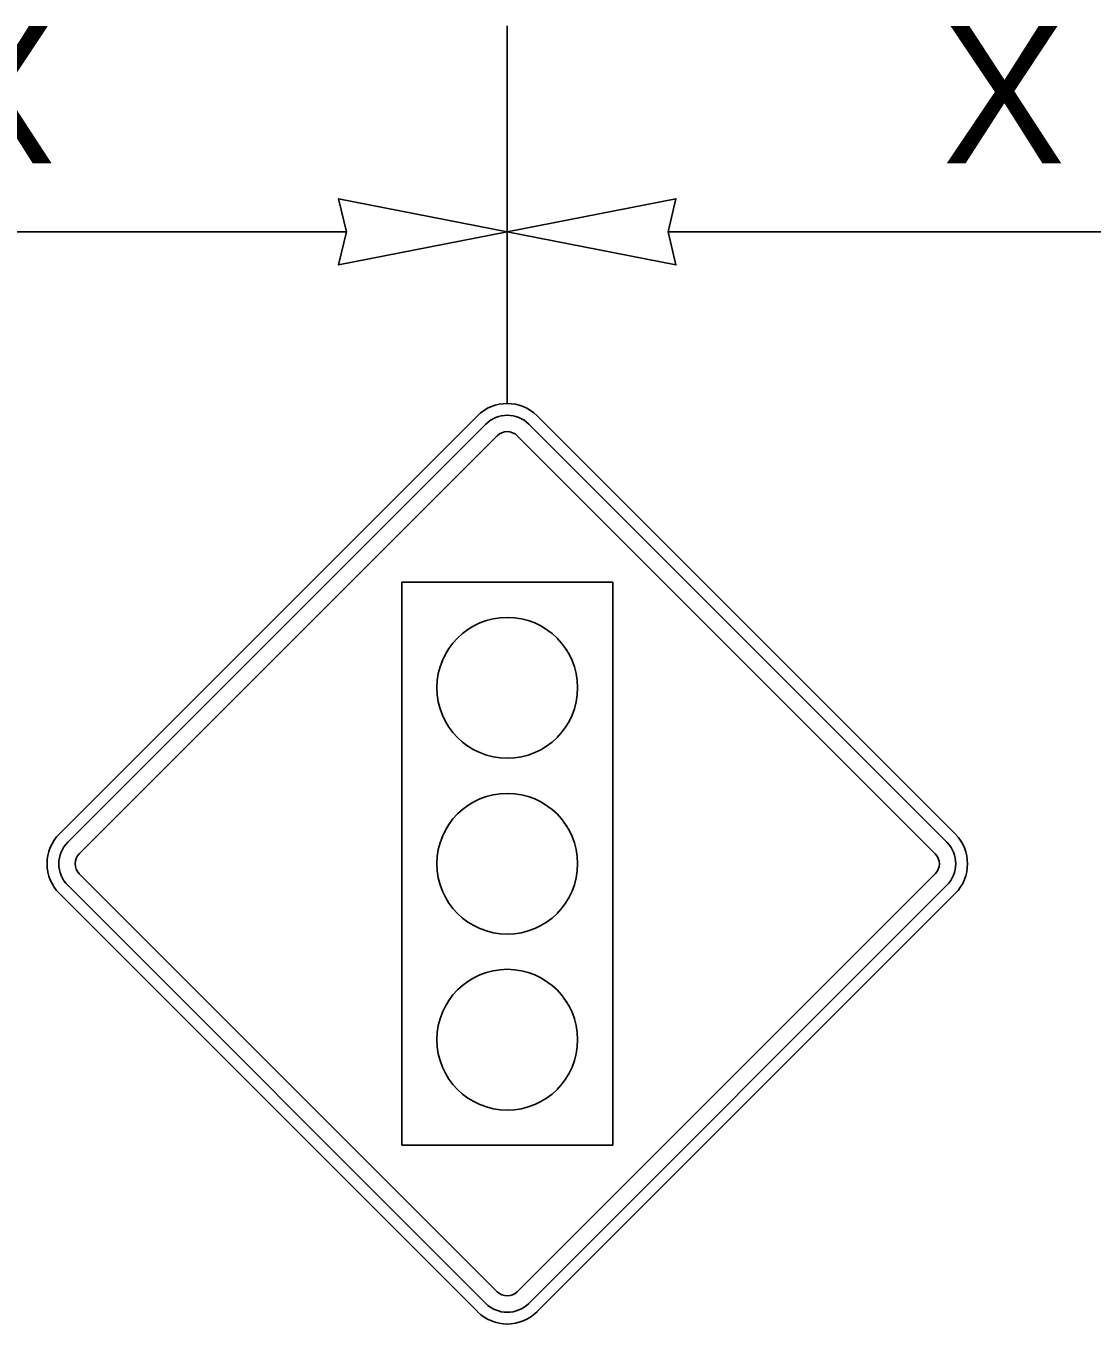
# Model space of a CAD drawing. Extents: x 99976 to 100136, y 99905 to 100011.
# Drawn here: x 100053.108 to 100053.729, y 100001.917 to 100002.673 of the extents above; entities that cross this region are included whole.
import ezdxf

# ---------------------------------------------------------------- set-up
doc = ezdxf.new("R2010")
doc.units = 0
for name, color, linetype in [('Default', 7, 'Continuous'), ('TR_SN_ConstructionSigns', 7, 'Continuous'), ('TR_WZ_WorkZoneDetails', 7, 'Continuous'), ('TR_WZ_WorkZoneTextCurrent', 7, 'Continuous')]:
    doc.layers.add(name, color=color, linetype=linetype)

msp = doc.modelspace()

# ---------------------------------------------------------------- linework, layer by layer
at = {"layer": 'Default'}
for p, q in [((100053.37083, 100002.44618), (100053.12721, 100002.20256)), ((100053.64925, 100002.20256), (100053.40563, 100002.44618)), ((100053.12721, 100002.16776), (100053.37083, 100001.92414)), ((100053.40563, 100001.92414), (100053.64925, 100002.16776))]:
    msp.add_line(p, q, dxfattribs=at)
for centre, start, end in [((100053.38823, 100002.42878), 45, 135), ((100053.14461, 100002.18516), 135, 225.00001), ((100053.63185, 100002.18516), 315.00001, 45.00001), ((100053.38823, 100001.94154), 225.00001, 315.00001)]:
    msp.add_arc(centre, 0.02461, start, end, dxfattribs=at)
at = {"layer": 'TR_SN_ConstructionSigns'}
for p, q in [((100053.12721, 100002.20256), (100053.37083, 100002.44618)), ((100053.37566, 100002.44135), (100053.13204, 100002.19773)), ((100053.64442, 100002.19773), (100053.4008, 100002.44135)), ((100053.40563, 100002.44618), (100053.64925, 100002.20256)), ((100053.13881, 100002.19096), (100053.38243, 100002.43458)), ((100053.39403, 100002.43458), (100053.63765, 100002.19096)), ((100053.44975, 100002.34922), (100053.32671, 100002.34922)), ((100053.32671, 100002.34922), (100053.32671, 100002.0211)), ((100053.44975, 100002.0211), (100053.44975, 100002.34922)), ((100053.38243, 100001.93574), (100053.13881, 100002.17936)), ((100053.63765, 100002.17936), (100053.39403, 100001.93574)), ((100053.13204, 100002.17259), (100053.37566, 100001.92897)), ((100053.4008, 100001.92897), (100053.64442, 100002.17259)), ((100053.37083, 100001.92414), (100053.12721, 100002.16776)), ((100053.64925, 100002.16776), (100053.40563, 100001.92414)), ((100053.32671, 100002.0211), (100053.44975, 100002.0211))]:
    msp.add_line(p, q, dxfattribs=at)
for centre in [(100053.38823, 100002.2877), (100053.38823, 100002.2877), (100053.38823, 100002.18516), (100053.38823, 100002.18516), (100053.38823, 100002.08262), (100053.38823, 100002.08262)]:
    msp.add_circle(centre, 0.04102, dxfattribs=at)
for centre, radius, start, end in [((100053.38823, 100002.42878), 0.02461, 45, 135), ((100053.38823, 100002.42878), 0.01777, 45, 135), ((100053.38823, 100002.42878), 0.0082, 45, 135), ((100053.14461, 100002.18516), 0.02461, 135, 225.00001), ((100053.63185, 100002.18516), 0.02461, 315.00001, 45.00001), ((100053.14461, 100002.18516), 0.01777, 135, 225.00001), ((100053.14461, 100002.18516), 0.0082, 135, 225.00001), ((100053.63185, 100002.18516), 0.0082, 315.00002, 45), ((100053.63185, 100002.18516), 0.01777, 315.00002, 45), ((100053.38823, 100001.94154), 0.0082, 225.00001, 315.00002), ((100053.38823, 100001.94154), 0.01777, 225.00001, 315.00002), ((100053.38823, 100001.94154), 0.02461, 225.00001, 315.00001)]:
    msp.add_arc(centre, radius, start, end, dxfattribs=at)
at = {"layer": 'TR_WZ_WorkZoneDetails'}
for p, q in [((100053.38823, 100002.67339), (100053.38823, 100002.45339)), ((100053.2945, 100002.55339), (100052.88196, 100002.55339)), ((100053.87144, 100002.55339), (100053.48196, 100002.55339))]:
    msp.add_line(p, q, dxfattribs=at)
for points in [[(100053.38823, 100002.55339), (100053.28995, 100002.57266), (100053.2945, 100002.55339), (100053.28995, 100002.53411)], [(100053.38823, 100002.55339), (100053.48651, 100002.57266), (100053.48196, 100002.55339), (100053.48651, 100002.53411)]]:
    msp.add_lwpolyline(points, close=True, dxfattribs=at)

# ---------------------------------------------------------------- texts
at = {"layer": 'TR_WZ_WorkZoneTextCurrent'}
for p in [(100053.05351, 100002.59339), (100053.64198, 100002.59339)]:
    msp.add_text('X', height=0.08, rotation=360, dxfattribs=at).set_placement(p)

doc.saveas('drawing.dxf')
